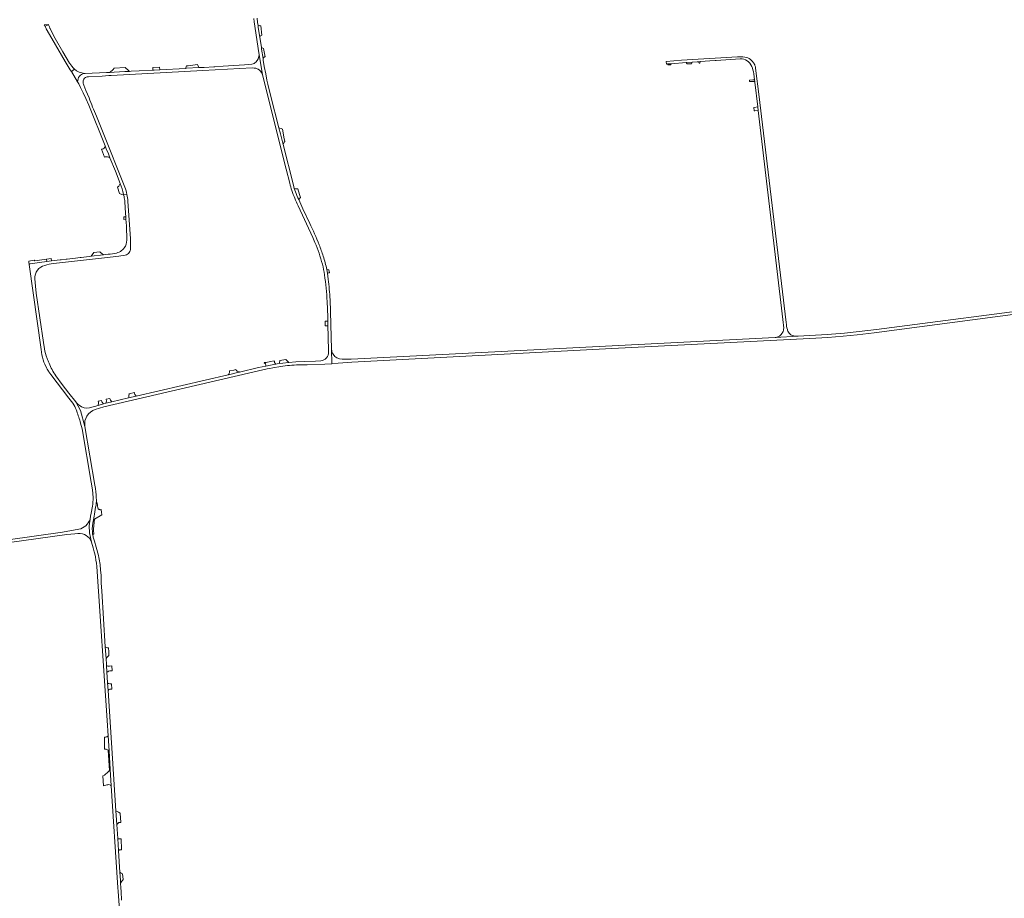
# Model space of a CAD drawing. Header units: metres. Extents: x 166325 to 190320, y 381923 to 404576.
# Tile 840 of 1056: x 174244 to 175254, y 398494 to 399395. Entities that reach past the tile are written whole.
import ezdxf

# ---------------------------------------------------------------- set-up
doc = ezdxf.new("R2010")
doc.units = ezdxf.units.M
for name, color, linetype, lineweight in [('B-WE-VH-VERHARDING_ASFALT-GV', 8, 'Continuous', 18), ('B-WE-VH-VERHARDING_BETON-GV', 8, 'Continuous', 18), ('B-WE-VH-VERHARDING_BETONSTRAATSTEEN-GV', 8, 'Continuous', 18), ('B-WE-VH-VERHARDING_FUNDERING_ZAND-GV', 8, 'Continuous', 18), ('B-WE-VH-VERHARDING_HALFVERHARDING-GV', 8, 'Continuous', 18), ('B-WE-VH-VERHARDING_STRAATBAKSTEEN-GV', 8, 'Continuous', 18)]:
    doc.layers.add(name, color=color, linetype=linetype, lineweight=lineweight)

msp = doc.modelspace()

# ---------------------------------------------------------------- linework, layer by layer
at = {"layer": 'B-WE-VH-VERHARDING_ASFALT-GV', "flags": 128}
for points in [[(174484.33, 399396.251), (174484.81, 399392.693), (174488.565, 399367.757), (174489.27, 399363.081), (174489.821, 399359.42), (174493.13, 399338.525), (174517.399, 399241.903), (174521.118, 399227.379)], [(174484.33, 399396.251), (174484.81, 399392.693), (174488.565, 399367.757), (174489.27, 399363.081), (174489.821, 399359.42), (174493.13, 399338.525), (174517.399, 399241.903), (174521.118, 399227.379)], [(174525.842, 399222.035), (174524.88, 399225.474), (174514.366, 399267.071), (174511.635, 399277.875), (174510.045, 399284.167), (174501.585, 399317.637), (174498.714, 399329.086), (174497.791, 399333.014), (174496.486, 399339.379), (174495.045, 399346.993), (174494.002, 399353.621), (174493.767, 399355.183), (174492.298, 399364.932), (174492.07, 399366.445), (174490.461, 399377.124), (174490.189, 399378.933), (174488.931, 399387.28), (174488.636, 399389.24), (174488.22, 399392.002), (174487.611, 399396.519)], [(174525.842, 399222.035), (174524.88, 399225.474), (174514.366, 399267.071), (174511.635, 399277.875), (174510.045, 399284.167), (174501.585, 399317.637), (174498.714, 399329.086), (174497.791, 399333.014), (174496.486, 399339.379), (174495.045, 399346.993), (174494.002, 399353.621), (174493.767, 399355.183), (174492.298, 399364.932), (174492.07, 399366.445), (174490.461, 399377.124), (174490.189, 399378.933), (174488.931, 399387.28), (174488.636, 399389.24), (174488.22, 399392.002), (174487.611, 399396.519)], [(174493.13, 399338.525), (174489.821, 399359.42)], [(174493.13, 399338.525), (174489.821, 399359.42)], [(174980.413, 399357.118), (174922.858, 399353.572), (174907.351, 399352.219), (174907.466, 399349.528), (174908.706, 399349.619), (174912.351, 399349.885), (174927.754, 399351.012), (174934.099, 399351.475), (174939.103, 399351.841), (174940.595, 399351.95), (174942.033, 399352.055), (174947.15, 399352.43), (174951.895, 399352.777), (174957.457, 399353.181), (174958.441, 399353.252)], [(174980.413, 399357.118), (174922.858, 399353.572), (174907.351, 399352.219), (174907.466, 399349.528), (174908.706, 399349.619), (174912.351, 399349.885), (174927.754, 399351.012), (174934.099, 399351.475), (174939.103, 399351.841), (174940.595, 399351.95), (174942.033, 399352.055), (174947.15, 399352.43), (174951.895, 399352.777), (174957.457, 399353.181), (174958.441, 399353.252)], [(174958.441, 399353.252), (174983.274, 399355.012)], [(174958.441, 399353.252), (174983.274, 399355.012)], [(174300.33, 399344.253), (174297.251, 399341.943), (174303.629, 399331.253)], [(174300.33, 399344.253), (174297.251, 399341.943), (174303.629, 399331.253)], [(174482.459, 399349.559), (174474.89, 399348.782), (174452.984, 399347.411), (174444.197, 399346.862), (174443.236, 399346.802), (174433.48, 399346.191), (174427.961, 399345.886), (174415.451, 399345.195), (174414.195, 399345.126), (174387.843, 399343.669), (174381.961, 399343.344), (174380.886, 399343.286), (174366.763, 399342.519), (174358.601, 399342.104), (174356.766, 399342.011), (174351.877, 399341.762), (174340.938, 399341.204), (174336.501, 399340.978), (174333.25, 399340.813), (174311.251, 399340.025), (174310.636, 399340.036)], [(174482.459, 399349.559), (174474.89, 399348.782), (174452.984, 399347.411), (174444.197, 399346.862), (174443.236, 399346.802), (174433.48, 399346.191), (174427.961, 399345.886), (174415.451, 399345.195), (174414.195, 399345.126), (174387.843, 399343.669), (174381.961, 399343.344), (174380.886, 399343.286), (174366.763, 399342.519), (174358.601, 399342.104), (174356.766, 399342.011), (174351.877, 399341.762), (174340.938, 399341.204), (174336.501, 399340.978), (174333.25, 399340.813), (174311.251, 399340.025), (174310.636, 399340.036)], [(174314.61, 399336.327), (174328.907, 399337.302), (174335.664, 399337.671), (174337.927, 399337.795), (174432.16, 399342.942), (174482.48, 399345.532), (174484.775, 399345.41)], [(174314.61, 399336.327), (174328.907, 399337.302), (174335.664, 399337.671), (174337.927, 399337.795), (174432.16, 399342.942), (174482.48, 399345.532), (174484.775, 399345.41)], [(175030.259, 399084.422), (175002.349, 399318.742), (174999.375, 399342.652), (174998.87, 399345.786)], [(175030.259, 399084.422), (175002.349, 399318.742), (174999.375, 399342.652), (174998.87, 399345.786)], [(174997.148, 399339.7), (174997.887, 399333.397), (174998.078, 399331.77), (174998.165, 399331.025), (175001.155, 399305.679), (175001.587, 399302.046), (175027.091, 399087.63), (175027.801, 399078.793)], [(174997.148, 399339.7), (174997.887, 399333.397), (174998.078, 399331.77), (174998.165, 399331.025), (175001.155, 399305.679), (175001.587, 399302.046), (175027.091, 399087.63), (175027.801, 399078.793)], [(174303.629, 399331.253), (174304.703, 399329.307), (174306.469, 399325.682), (174309.447, 399320.019), (174311.974, 399314.369), (174314.941, 399307.415)], [(174303.629, 399331.253), (174304.703, 399329.307), (174306.469, 399325.682), (174309.447, 399320.019), (174311.974, 399314.369), (174314.941, 399307.415)], [(174315.281, 399314.845), (174312.12, 399322.486), (174309.898, 399328.028)], [(174315.281, 399314.845), (174312.12, 399322.486), (174309.898, 399328.028)], [(174314.941, 399307.415), (174331.867, 399265.605), (174333.05, 399262.682), (174335.13, 399257.543), (174336.804, 399253.407), (174342.355, 399239.697), (174347.347, 399227.169)], [(174314.941, 399307.415), (174331.867, 399265.605), (174333.05, 399262.682), (174335.13, 399257.543), (174336.804, 399253.407), (174342.355, 399239.697), (174347.347, 399227.169)], [(174352.193, 399223.425), (174329.225, 399280.888), (174322.854, 399296.164)], [(174352.193, 399223.425), (174329.225, 399280.888), (174322.854, 399296.164)], [(175838.169, 399268.062), (175737.61, 399230.562), (175656.231, 399200.032), (175515.69, 399147.192), (175492.94, 399138.723), (175474.801, 399132.622), (175459.111, 399128.003), (175442.361, 399123.372), (175427.701, 399119.722), (175410.841, 399116.252), (175395.731, 399113.472), (175376.171, 399110.383), (175306.521, 399101.414), (175123.031, 399077.312), (175105.141, 399075.193), (175090.111, 399073.662), (175072.311, 399072.222), (175042.483, 399070.445), (175019.161, 399069.206), (174584.11, 399046.909), (174574.964, 399046.83)], [(175838.169, 399268.062), (175737.61, 399230.562), (175656.231, 399200.032), (175515.69, 399147.192), (175492.94, 399138.723), (175474.801, 399132.622), (175459.111, 399128.003), (175442.361, 399123.372), (175427.701, 399119.722), (175410.841, 399116.252), (175395.731, 399113.472), (175376.171, 399110.383), (175306.521, 399101.414), (175123.031, 399077.312), (175105.141, 399075.193), (175090.111, 399073.662), (175072.311, 399072.222), (175042.483, 399070.445), (175019.161, 399069.206), (174584.11, 399046.909), (174574.964, 399046.83)], [(174350.694, 399215.956), (174350.831, 399215.344), (174354.251, 399215.781)], [(174350.694, 399215.956), (174350.831, 399215.344), (174354.251, 399215.781)], [(174354.251, 399215.781), (174350.831, 399215.344), (174351.183, 399213.775)], [(174354.251, 399215.781), (174350.831, 399215.344), (174351.183, 399213.775)], [(174541.64, 399186.252), (174534.63, 399201.003), (174530.335, 399210.58), (174529.584, 399212.256), (174528.377, 399214.948)], [(174541.64, 399186.252), (174534.63, 399201.003), (174530.335, 399210.58), (174529.584, 399212.256), (174528.377, 399214.948)], [(174352.073, 399208.19), (174352.746, 399196.711), (174353.036, 399192.868), (174353.224, 399190.367), (174353.72, 399183.782), (174354, 399168.954)], [(174352.073, 399208.19), (174352.746, 399196.711), (174353.036, 399192.868), (174353.224, 399190.367), (174353.72, 399183.782), (174354, 399168.954)], [(174357.941, 399160.352), (174357.96, 399161.855), (174357.73, 399170.283), (174355.19, 399208.918)], [(174357.941, 399160.352), (174357.96, 399161.855), (174357.73, 399170.283), (174355.19, 399208.918)], [(174529.69, 399204.179), (174544.898, 399171.623), (174547.052, 399166.688)], [(174529.69, 399204.179), (174544.898, 399171.623), (174547.052, 399166.688)], [(174334.999, 399154.509), (174330.218, 399154.129), (174317.647, 399152.563), (174315.531, 399152.272), (174307.314, 399151.311), (174306.175, 399151.178), (174301.579, 399150.641), (174293.01, 399149.639), (174291.933, 399149.513), (174286.817, 399148.915), (174285.824, 399148.799), (174276.954, 399147.762), (174272.144, 399147.2), (174254.664, 399144.716), (174253.776, 399144.103), (174266.211, 399057.031)], [(174334.999, 399154.509), (174330.218, 399154.129), (174317.647, 399152.563), (174315.531, 399152.272), (174307.314, 399151.311), (174306.175, 399151.178), (174301.579, 399150.641), (174293.01, 399149.639), (174291.933, 399149.513), (174286.817, 399148.915), (174285.824, 399148.799), (174276.954, 399147.762), (174272.144, 399147.2), (174254.664, 399144.716), (174253.776, 399144.103), (174266.211, 399057.031)], [(174278.789, 399144.92), (174328.048, 399150.567)], [(174278.789, 399144.92), (174328.048, 399150.567)], [(174328.048, 399150.567), (174345.796, 399152.697), (174352.544, 399153.784)], [(174328.048, 399150.567), (174345.796, 399152.697), (174352.544, 399153.784)], [(174560.638, 399128.987), (174560.268, 399132.092), (174559.808, 399135.185), (174559.131, 399138.914)], [(174560.638, 399128.987), (174560.268, 399132.092), (174559.808, 399135.185), (174559.131, 399138.914)], [(174269.539, 399057.754), (174268.509, 399063.973), (174261.108, 399114.803), (174260.295, 399121.964), (174259.812, 399129.356)], [(174269.539, 399057.754), (174268.509, 399063.973), (174261.108, 399114.803), (174260.295, 399121.964), (174259.812, 399129.356)], [(174530.447, 399041.162), (174539.05, 399041.223), (174557.312, 399041.696), (174564.276, 399042.284), (174564.049, 399057.332), (174562.498, 399108.035)], [(174530.447, 399041.162), (174539.05, 399041.223), (174557.312, 399041.696), (174564.276, 399042.284), (174564.049, 399057.332), (174562.498, 399108.035)], [(174559.47, 399106.252), (174560.17, 399090.562), (174560.233, 399086.079), (174560.301, 399081.244), (174560.45, 399070.691), (174561.005, 399054.516)], [(174559.47, 399106.252), (174560.17, 399090.562), (174560.233, 399086.079), (174560.301, 399081.244), (174560.45, 399070.691), (174561.005, 399054.516)], [(174564.049, 399057.332), (174564.276, 399042.284), (174570.84, 399042.838), (174584.983, 399044.032), (174851.538, 399057.759), (175054.721, 399068.223), (175073.061, 399069.343), (175088.941, 399070.662), (175103.301, 399072.063), (175120.721, 399074.092), (175148.881, 399077.794), (175317.131, 399099.912)], [(174564.049, 399057.332), (174564.276, 399042.284), (174570.84, 399042.838), (174584.983, 399044.032), (174851.538, 399057.759), (175054.721, 399068.223), (175073.061, 399069.343), (175088.941, 399070.662), (175103.301, 399072.063), (175120.721, 399074.092), (175148.881, 399077.794), (175317.131, 399099.912)], [(175019.161, 399069.206), (175042.483, 399070.445)], [(175019.161, 399069.206), (175042.483, 399070.445)], [(174268.232, 399046.265), (174268.985, 399044.004), (174269.837, 399041.779), (174271.557, 399038.227), (174272.306, 399036.786)], [(174268.232, 399046.265), (174268.985, 399044.004), (174269.837, 399041.779), (174271.557, 399038.227), (174272.306, 399036.786)], [(174552.97, 399045.195), (174547.652, 399044.983), (174536.31, 399044.592), (174527.58, 399044.192), (174520.331, 399043.694), (174519.859, 399043.662), (174514.101, 399042.995), (174510.203, 399042.47), (174508.357, 399042.221), (174506.779, 399041.93), (174506.405, 399041.861), (174501.539, 399040.921), (174496.685, 399039.923), (174489.27, 399038.281), (174469.722, 399033.746), (174466.256, 399032.942), (174459.62, 399031.403), (174457.922, 399031.009), (174363.734, 399009.16), (174355.768, 399007.312), (174338.697, 399003.352), (174334.09, 399002.283), (174332.572, 399001.847), (174330.023, 399001.116), (174324.568, 398999.551), (174315.78, 398997.029)], [(174552.97, 399045.195), (174547.652, 399044.983), (174536.31, 399044.592), (174527.58, 399044.192), (174520.331, 399043.694), (174519.859, 399043.662), (174514.101, 399042.995), (174510.203, 399042.47), (174508.357, 399042.221), (174506.779, 399041.93), (174506.405, 399041.861), (174501.539, 399040.921), (174496.685, 399039.923), (174489.27, 399038.281), (174469.722, 399033.746), (174466.256, 399032.942), (174459.62, 399031.403), (174457.922, 399031.009), (174363.734, 399009.16), (174355.768, 399007.312), (174338.697, 399003.352), (174334.09, 399002.283), (174332.572, 399001.847), (174330.023, 399001.116), (174324.568, 398999.551), (174315.78, 398997.029)], [(174321.729, 398995.355), (174330.58, 398998.089), (174493.459, 399035.941), (174497.993, 399036.93), (174500.594, 399037.452), (174503.895, 399038.114), (174505.587, 399038.419), (174509.82, 399039.182), (174511.727, 399039.501)], [(174321.729, 398995.355), (174330.58, 398998.089), (174493.459, 399035.941), (174497.993, 399036.93), (174500.594, 399037.452), (174503.895, 399038.114), (174505.587, 399038.419), (174509.82, 399039.182), (174511.727, 399039.501)], [(174273.6, 399034.651), (174274.056, 399033.98), (174276.09, 399031.372), (174294.559, 399007.053)], [(174273.6, 399034.651), (174274.056, 399033.98), (174276.09, 399031.372), (174294.559, 399007.053)], [(174321.381, 398917.653), (174311.082, 398978.045), (174306.453, 398994.438), (174301.689, 399003.13), (174294.621, 399012.245), (174291.201, 399016.668), (174287.761, 399021.084), (174281.332, 399029.965)], [(174321.381, 398917.653), (174311.082, 398978.045), (174306.453, 398994.438), (174301.689, 399003.13), (174294.621, 399012.245), (174291.201, 399016.668), (174287.761, 399021.084), (174281.332, 399029.965)], [(174301.689, 399003.13), (174306.453, 398994.438), (174311.082, 398978.045)], [(174301.689, 399003.13), (174306.453, 398994.438), (174311.082, 398978.045)], [(174306.58, 398981.38), (174308.17, 398975.501), (174317.67, 398920.721), (174318.89, 398913.06), (174319.575, 398905.261), (174319.569, 398905.091)], [(174306.58, 398981.38), (174308.17, 398975.501), (174317.67, 398920.721), (174318.89, 398913.06), (174319.575, 398905.261), (174319.569, 398905.091)], [(174318.9, 398896.298), (174317.591, 398888.978), (174316.961, 398885.973), (174316.326, 398882.94), (174315.484, 398876), (174315.875, 398868.844), (174317.727, 398859.351), (174319.585, 398853.424), (174320.661, 398849.497)], [(174318.9, 398896.298), (174317.591, 398888.978), (174316.961, 398885.973), (174316.326, 398882.94), (174315.484, 398876), (174315.875, 398868.844), (174317.727, 398859.351), (174319.585, 398853.424), (174320.661, 398849.497)], [(174317.727, 398859.351), (174315.875, 398868.844), (174315.484, 398876), (174316.326, 398882.94)], [(174317.727, 398859.351), (174315.875, 398868.844), (174315.484, 398876), (174316.326, 398882.94)], [(174319.241, 398878.778), (174319.831, 398882.173), (174320.479, 398885.902)], [(174319.241, 398878.778), (174319.831, 398882.173), (174320.479, 398885.902)], [(174304.863, 398872.57), (174288.19, 398869.471), (174118.33, 398845.811), (174108.671, 398844.251), (174096.771, 398842.061), (174085.25, 398839.59), (174000, 398819.373), (173774.56, 398765.691), (173740.78, 398757.779), (173736.984, 398756.974), (173721.853, 398753.765)], [(174304.863, 398872.57), (174288.19, 398869.471), (174118.33, 398845.811), (174108.671, 398844.251), (174096.771, 398842.061), (174085.25, 398839.59), (174000, 398819.373), (173774.56, 398765.691), (173740.78, 398757.779), (173736.984, 398756.974), (173721.853, 398753.765)], [(173723.686, 398749.957), (173736.445, 398753.577), (173741.67, 398755.059), (174000, 398816.478), (174061.596, 398831.044), (174086.173, 398836.856), (174088.05, 398837.3), (174089.58, 398837.662), (174100.737, 398839.889), (174102.251, 398840.191), (174114.251, 398842.22), (174123.31, 398843.631), (174292.56, 398867.09), (174300.742, 398868.002), (174303.969, 398868.362)], [(173723.686, 398749.957), (173736.445, 398753.577), (173741.67, 398755.059), (174000, 398816.478), (174061.596, 398831.044), (174086.173, 398836.856), (174088.05, 398837.3), (174089.58, 398837.662), (174100.737, 398839.889), (174102.251, 398840.191), (174114.251, 398842.22), (174123.31, 398843.631), (174292.56, 398867.09), (174300.742, 398868.002), (174303.969, 398868.362)], [(174324.981, 398845.583), (174322.721, 398854.409), (174320.916, 398860.331), (174320.007, 398863.313)], [(174324.981, 398845.583), (174322.721, 398854.409), (174320.916, 398860.331), (174320.007, 398863.313)], [(174323.34, 398834.561), (174333.81, 398676.59), (174334.827, 398660.793), (174335.825, 398645.275), (174337.053, 398626.196), (174338.118, 398609.647), (174344.499, 398510.494), (174344.925, 398505.371), (174345.266, 398501.09), (174347.114, 398473.333)], [(174323.34, 398834.561), (174333.81, 398676.59), (174334.827, 398660.793), (174335.825, 398645.275), (174337.053, 398626.196), (174338.118, 398609.647), (174344.499, 398510.494), (174344.925, 398505.371), (174345.266, 398501.09), (174347.114, 398473.333)], [(174348.763, 398492.371), (174348.188, 398501.279), (174348.001, 398504.836), (174347.745, 398509.734), (174347.538, 398512.91), (174347.021, 398520.854), (174345.565, 398543.239), (174344.762, 398555.595), (174343.825, 398570.013), (174342.913, 398584.051), (174334.905, 398707.317), (174334.398, 398715.128), (174333.667, 398726.377), (174333.237, 398733.017), (174333.175, 398733.975), (174332.773, 398740.171), (174332.01, 398751.958), (174328.294, 398809.339), (174327.886, 398817.341), (174327.596, 398825.292), (174327.182, 398830.855)], [(174348.763, 398492.371), (174348.188, 398501.279), (174348.001, 398504.836), (174347.745, 398509.734), (174347.538, 398512.91), (174347.021, 398520.854), (174345.565, 398543.239), (174344.762, 398555.595), (174343.825, 398570.013), (174342.913, 398584.051), (174334.905, 398707.317), (174334.398, 398715.128), (174333.667, 398726.377), (174333.237, 398733.017), (174333.175, 398733.975), (174332.773, 398740.171), (174332.01, 398751.958), (174328.294, 398809.339), (174327.886, 398817.341), (174327.596, 398825.292), (174327.182, 398830.855)]]:
    msp.add_lwpolyline(points, dxfattribs=at)
at = {"layer": 'B-WE-VH-VERHARDING_ASFALT-GV'}
for points in [[(174489.821, 399359.42, -0.20782468), (174486.393, 399351.366)], [(174489.821, 399359.42, -0.20782468), (174486.393, 399351.366)], [(174987.936, 399356.703, 0.03734846), (174980.413, 399357.118)], [(174987.936, 399356.703, 0.03734846), (174980.413, 399357.118)], [(174983.274, 399355.012, -0.3115674), (174994.986, 399347.181)], [(174983.274, 399355.012, -0.3115674), (174994.986, 399347.181)], [(174997.71, 399349.577, 0.22733738), (174987.936, 399356.703)], [(174997.71, 399349.577, 0.22733738), (174987.936, 399356.703)], [(174310.636, 399340.036, -0.17769047), (174300.33, 399344.253)], [(174310.636, 399340.036, -0.17769047), (174300.33, 399344.253)], [(174486.393, 399351.366, -0.14305328), (174482.459, 399349.559)], [(174486.393, 399351.366, -0.14305328), (174482.459, 399349.559)], [(174484.775, 399345.41, -0.32926497), (174493.13, 399338.525)], [(174484.775, 399345.41, -0.32926497), (174493.13, 399338.525)], [(174994.986, 399347.181, -0.05076613), (174997.148, 399339.7)], [(174994.986, 399347.181, -0.05076613), (174997.148, 399339.7)], [(174998.083, 399348.831, 0.01501341), (174997.71, 399349.577)], [(174998.083, 399348.831, 0.01501341), (174997.71, 399349.577)], [(174998.87, 399345.786, 0.05282491), (174998.083, 399348.831)], [(174998.87, 399345.786, 0.05282491), (174998.083, 399348.831)], [(174310.636, 399340.036, 0.37948098), (174303.629, 399331.253)], [(174303.629, 399331.253, -0.37948098), (174310.636, 399340.036)], [(174310.636, 399340.036, 0.37948098), (174303.629, 399331.253)], [(174309.205, 399331.164, -0.45571475), (174314.61, 399336.327)], [(174309.205, 399331.164, -0.45571475), (174314.61, 399336.327)], [(174309.898, 399328.028, -0.11769656), (174309.205, 399331.164)], [(174309.898, 399328.028, -0.11769656), (174309.205, 399331.164)], [(174322.854, 399296.164, -0.00509448), (174315.281, 399314.845)], [(174322.854, 399296.164, -0.00509448), (174315.281, 399314.845)], [(174347.347, 399227.169, -0.02914774), (174350.694, 399215.956)], [(174354.251, 399215.781, 0.03401361), (174352.193, 399223.425)], [(174354.251, 399215.781, 0.03401361), (174352.193, 399223.425)], [(174521.118, 399227.379, 0.02161528), (174523.402, 399219.783)], [(174521.118, 399227.379, 0.02161528), (174523.402, 399219.783)], [(174528.377, 399214.948, -0.02387105), (174525.842, 399222.035)], [(174351.183, 399213.775, -0.03258721), (174352.073, 399208.19)], [(174351.183, 399213.775, -0.03258721), (174352.073, 399208.19)], [(174355.19, 399208.918, 0.02956374), (174354.251, 399215.781)], [(174355.19, 399208.918, 0.02956374), (174354.251, 399215.781)], [(174523.402, 399219.783, 0.02485756), (174529.69, 399204.179)], [(174523.402, 399219.783, 0.02485756), (174529.69, 399204.179)], [(174551.355, 399164.323, 0.02193286), (174541.64, 399186.252)], [(174551.355, 399164.323, 0.02193286), (174541.64, 399186.252)], [(174351.445, 399161.2, -0.06792457), (174348.747, 399158.377)], [(174351.445, 399161.2, -0.06792457), (174348.747, 399158.377)], [(174354, 399168.954, -0.17008198), (174351.445, 399161.2)], [(174354, 399168.954, -0.17008198), (174351.445, 399161.2)], [(174356.633, 399156.289, 0.16826238), (174357.941, 399160.352)], [(174356.633, 399156.289, 0.16826238), (174357.941, 399160.352)], [(174547.052, 399166.688, -0.03079097), (174554.72, 399144.28)], [(174547.052, 399166.688, -0.03079097), (174554.72, 399144.28)], [(174555.468, 399152.535, 0.01350208), (174551.355, 399164.323)], [(174555.468, 399152.535, 0.01350208), (174551.355, 399164.323)], [(174343.575, 399155.744, -0.03765479), (174334.999, 399154.509)], [(174343.575, 399155.744, -0.03765479), (174334.999, 399154.509)], [(174348.747, 399158.377, -0.10110167), (174343.575, 399155.744)], [(174348.747, 399158.377, -0.10110167), (174343.575, 399155.744)], [(174352.544, 399153.784, 0.19048603), (174356.633, 399156.289)], [(174352.544, 399153.784, 0.19048603), (174356.633, 399156.289)], [(174559.131, 399138.914, 0.03265779), (174555.468, 399152.535)], [(174559.131, 399138.914, 0.03265779), (174555.468, 399152.535)], [(174259.812, 399129.356, -0.35989147), (174269.996, 399143.171)], [(174259.812, 399129.356, -0.35989147), (174269.996, 399143.171)], [(174269.996, 399143.171, -0.05311282), (174278.789, 399144.92)], [(174269.996, 399143.171, -0.05311282), (174278.789, 399144.92)], [(174554.72, 399144.28, -0.03682721), (174556.771, 399133.557)], [(174554.72, 399144.28, -0.03682721), (174556.771, 399133.557)], [(174556.771, 399133.557, -0.03277979), (174559.47, 399106.252)], [(174556.771, 399133.557, -0.03277979), (174559.47, 399106.252)], [(174562.498, 399108.035, 0.0117418), (174560.638, 399128.987)], [(174562.498, 399108.035, 0.0117418), (174560.638, 399128.987)], [(175031.569, 399077.53, -0.02147068), (175030.259, 399084.422)], [(175031.569, 399077.53, -0.02147068), (175030.259, 399084.422)], [(175022.563, 399070.174, -0.06283522), (175019.161, 399069.206)], [(175022.563, 399070.174, -0.06283522), (175019.161, 399069.206)], [(175026.043, 399073.256, -0.1609261), (175022.563, 399070.174)], [(175026.043, 399073.256, -0.1609261), (175022.563, 399070.174)], [(175026.584, 399074.199, -0.02681209), (175026.043, 399073.256)], [(175026.584, 399074.199, -0.02681209), (175026.043, 399073.256)], [(175027.475, 399076.703, -0.06342562), (175026.584, 399074.199)], [(175027.475, 399076.703, -0.06342562), (175026.584, 399074.199)], [(175027.801, 399078.793, -0.04305941), (175027.475, 399076.703)], [(175027.801, 399078.793, -0.04305941), (175027.475, 399076.703)], [(175032.167, 399075.602, -0.0187946), (175031.569, 399077.53)], [(175035.019, 399072.027, -0.11187381), (175032.167, 399075.602)], [(175038.139, 399070.76, -0.10361872), (175035.019, 399072.027)], [(175042.483, 399070.445, -0.05224834), (175038.139, 399070.76)], [(175042.483, 399070.445, -0.05224834), (175038.139, 399070.76)], [(174266.211, 399057.031, 0.0534099), (174268.232, 399046.265)], [(174266.211, 399057.031, 0.0534099), (174268.232, 399046.265)], [(174272.33, 399047.834, -0.03781539), (174269.539, 399057.754)], [(174272.33, 399047.834, -0.03781539), (174269.539, 399057.754)], [(174561.005, 399054.516, -0.39109987), (174552.97, 399045.195)], [(174561.005, 399054.516, -0.39109987), (174552.97, 399045.195)], [(174565.623, 399052.032, -0.12965146), (174564.049, 399057.332)], [(174565.623, 399052.032, -0.12965146), (174564.049, 399057.332)], [(174574.964, 399046.83, -0.26385873), (174565.623, 399052.032)], [(174574.964, 399046.83, -0.26385873), (174565.623, 399052.032)], [(174274.283, 399043.056, -0.01910455), (174272.33, 399047.834)], [(174274.283, 399043.056, -0.01910455), (174272.33, 399047.834)], [(174281.332, 399029.965, -0.06773685), (174274.283, 399043.056)], [(174281.332, 399029.965, -0.06773685), (174274.283, 399043.056)], [(174511.727, 399039.501, -0.02579726), (174530.447, 399041.162)], [(174511.727, 399039.501, -0.02579726), (174530.447, 399041.162)], [(174272.306, 399036.786, 0.01957751), (174273.6, 399034.651)], [(174272.306, 399036.786, 0.01957751), (174273.6, 399034.651)], [(174294.559, 399007.053, -0.0505149), (174299.779, 399000.001)], [(174294.559, 399007.053, -0.0505149), (174299.779, 399000.001)], [(174299.779, 399000.001, -0.05205414), (174302.781, 398993.587)], [(174299.779, 399000.001, -0.05205414), (174302.781, 398993.587)], [(174305.232, 398999.677, -0.06518035), (174301.689, 399003.13)], [(174305.232, 398999.677, -0.06518035), (174301.689, 399003.13)], [(174315.78, 398997.029, -0.23684219), (174305.232, 398999.677)], [(174315.78, 398997.029, -0.23684219), (174305.232, 398999.677)], [(174302.781, 398993.587, -0.02058254), (174306.58, 398981.38)], [(174302.781, 398993.587, -0.02058254), (174306.58, 398981.38)], [(174311.082, 398978.045, -0.37568261), (174321.729, 398995.355)], [(174311.082, 398978.045, -0.37568261), (174321.729, 398995.355)], [(174322.8, 398904.464, 0.03268382), (174321.381, 398917.653)], [(174322.8, 398904.464, 0.03268382), (174321.381, 398917.653)], [(174319.569, 398905.091, -0.02057792), (174318.9, 398896.298)], [(174319.569, 398905.091, -0.02057792), (174318.9, 398896.298)], [(174322.079, 398895.155, 0.03235386), (174322.739, 398899.666)], [(174322.739, 398899.666, 0.0339723), (174322.8, 398904.464)], [(174322.739, 398899.666, 0.0339723), (174322.8, 398904.464)], [(174320.479, 398885.902, 0.02333743), (174322.079, 398895.155)], [(174320.479, 398885.902, 0.02333743), (174322.079, 398895.155)], [(174316.326, 398882.94, -0.26084344), (174304.863, 398872.57)], [(174319.038, 398867.569, -0.08733935), (174319.241, 398878.778)], [(174303.969, 398868.362, -0.35956899), (174317.727, 398859.351)], [(174320.007, 398863.313, -0.03357124), (174319.038, 398867.569)], [(174320.007, 398863.313, -0.03357124), (174319.038, 398867.569)], [(174320.661, 398849.497, -0.00395551), (174321.125, 398847.465)], [(174321.125, 398847.465, -0.02363151), (174323.34, 398834.561)], [(174321.125, 398847.465, -0.02363151), (174323.34, 398834.561)], [(174327.182, 398830.855, 0.03577467), (174324.981, 398845.583)], [(174327.182, 398830.855, 0.03577467), (174324.981, 398845.583)]]:
    msp.add_lwpolyline(points, format="xyb", dxfattribs=at)
at = {"layer": 'B-WE-VH-VERHARDING_ASFALT-GV', "flags": 128}
msp.add_lwpolyline([(174276.954, 399147.762), (174276.584, 399150.218), (174271.805, 399149.517), (174272.144, 399147.2)], close=True, dxfattribs=at)
msp.add_lwpolyline([(174276.954, 399147.762), (174276.584, 399150.218), (174271.805, 399149.517), (174272.144, 399147.2)], close=True, dxfattribs=at)
at = {"layer": 'B-WE-VH-VERHARDING_BETON-GV', "flags": 128}
for points in [[(174494.427, 399365.494), (174492.07, 399366.445), (174492.298, 399364.932), (174493.767, 399355.183)], [(174494.427, 399365.494), (174492.07, 399366.445), (174492.298, 399364.932), (174493.767, 399355.183)], [(174495.797, 399357.124), (174494.427, 399365.494)], [(174495.797, 399357.124), (174494.427, 399365.494)], [(174328.744, 399262.29), (174328.013, 399262.21), (174331.222, 399254.14), (174331.789, 399254.351)], [(174328.744, 399262.29), (174328.013, 399262.21), (174331.222, 399254.14), (174331.789, 399254.351)], [(174333.05, 399262.682), (174331.867, 399265.605)], [(174333.05, 399262.682), (174331.867, 399265.605)], [(174336.804, 399253.407), (174335.13, 399257.543), (174333.05, 399262.682)], [(174336.804, 399253.407), (174335.13, 399257.543), (174333.05, 399262.682)], [(174347.347, 399227.169), (174346.643, 399225.656), (174345.76, 399224.28), (174344.57, 399223.176), (174346.537, 399216.881), (174349.032, 399215.988), (174350.831, 399215.344), (174350.694, 399215.956)], [(174347.347, 399227.169), (174346.643, 399225.656), (174345.76, 399224.28), (174344.57, 399223.176), (174346.537, 399216.881), (174349.032, 399215.988), (174350.831, 399215.344), (174350.694, 399215.956)]]:
    msp.add_lwpolyline(points, dxfattribs=at)
at = {"layer": 'B-WE-VH-VERHARDING_BETON-GV'}
for points in [[(174493.767, 399355.183, -0.23394712), (174495.797, 399357.124)], [(174493.767, 399355.183, -0.23394712), (174495.797, 399357.124)], [(174331.867, 399265.605, -0.31625322), (174328.744, 399262.29)], [(174331.867, 399265.605, -0.31625322), (174328.744, 399262.29)], [(174331.789, 399254.351, -0.24885643), (174336.804, 399253.407)], [(174331.789, 399254.351, -0.24885643), (174336.804, 399253.407)], [(174350.694, 399215.956, 0.02914774), (174347.347, 399227.169)], [(174350.694, 399215.956, 0.02914774), (174347.347, 399227.169)]]:
    msp.add_lwpolyline(points, format="xyb", dxfattribs=at)
at = {"layer": 'B-WE-VH-VERHARDING_BETONSTRAATSTEEN-GV', "flags": 128}
for points in [[(174491.354, 399388.636), (174491.587, 399388.876), (174490.178, 399389.092), (174490.262, 399388.804), (174488.636, 399389.24), (174488.931, 399387.28), (174490.189, 399378.933), (174490.461, 399377.124)], [(174491.354, 399388.636), (174491.587, 399388.876), (174490.178, 399389.092), (174490.262, 399388.804), (174488.636, 399389.24), (174488.931, 399387.28), (174490.189, 399378.933), (174490.461, 399377.124)], [(174492.465, 399379.33), (174491.354, 399388.636)], [(174492.465, 399379.33), (174491.354, 399388.636)], [(174336.501, 399340.978), (174340.938, 399341.204), (174351.877, 399341.762), (174356.766, 399342.011), (174355.79, 399342.919), (174352.482, 399345.995)], [(174336.501, 399340.978), (174340.938, 399341.204), (174351.877, 399341.762), (174356.766, 399342.011), (174355.79, 399342.919), (174352.482, 399345.995)], [(174352.482, 399345.995), (174341.014, 399345.209)], [(174352.482, 399345.995), (174341.014, 399345.209)], [(174529.308, 399221.568), (174528.874, 399221.607), (174527.235, 399221.754), (174525.842, 399222.035)], [(174529.308, 399221.568), (174528.874, 399221.607), (174527.235, 399221.754), (174525.842, 399222.035)], [(174528.377, 399214.948), (174529.584, 399212.256), (174530.335, 399210.58), (174532.221, 399212.874), (174531.191, 399215.947), (174529.308, 399221.568)], [(174528.377, 399214.948), (174529.584, 399212.256), (174530.335, 399210.58), (174532.221, 399212.874), (174531.191, 399215.947), (174529.308, 399221.568)], [(174320.151, 399156.356), (174317.647, 399152.563), (174330.218, 399154.129), (174328.306, 399155.407)], [(174320.151, 399156.356), (174317.647, 399152.563), (174330.218, 399154.129), (174328.306, 399155.407)], [(174326.306, 399157.17), (174320.151, 399156.356)], [(174326.306, 399157.17), (174320.151, 399156.356)], [(174510.203, 399042.47), (174514.101, 399042.995), (174519.859, 399043.662), (174520.331, 399043.694), (174519.714, 399044.103), (174518.207, 399045.577), (174517.933, 399045.845)], [(174510.203, 399042.47), (174514.101, 399042.995), (174519.859, 399043.662), (174520.331, 399043.694), (174519.714, 399044.103), (174518.207, 399045.577), (174517.933, 399045.845)], [(174517.933, 399045.845), (174517.165, 399046.597), (174510.897, 399045.738)], [(174517.933, 399045.845), (174517.165, 399046.597), (174510.897, 399045.738)], [(174334.398, 398715.128), (174334.905, 398707.317)], [(174338.392, 398714.181), (174337.538, 398714.161), (174336.485, 398714.136)], [(174336.598, 398708.727), (174337.859, 398708.786), (174338.695, 398708.825), (174338.392, 398714.181)], [(174349.65, 398519.238), (174348.302, 398519.844), (174347.358, 398520.54), (174347.021, 398520.854), (174347.538, 398512.91), (174347.745, 398509.734)], [(174350.203, 398513.462), (174349.65, 398519.238)]]:
    msp.add_lwpolyline(points, dxfattribs=at)
at = {"layer": 'B-WE-VH-VERHARDING_BETONSTRAATSTEEN-GV'}
for points in [[(174490.461, 399377.124, -0.23229353), (174492.465, 399379.33)], [(174490.461, 399377.124, -0.23229353), (174492.465, 399379.33)], [(174341.014, 399345.209, -0.08829318), (174336.501, 399340.978)], [(174341.014, 399345.209, -0.08829318), (174336.501, 399340.978)], [(174525.842, 399222.035, 0.02387105), (174528.377, 399214.948)], [(174525.842, 399222.035, 0.02387105), (174528.377, 399214.948)], [(174328.306, 399155.407, -0.07148648), (174326.306, 399157.17)], [(174328.306, 399155.407, -0.07148648), (174326.306, 399157.17)], [(174510.897, 399045.738, -0.17564906), (174510.203, 399042.47)], [(174510.897, 399045.738, -0.17564906), (174510.203, 399042.47)], [(174336.485, 398714.136, -0.17827967), (174334.398, 398715.128)], [(174334.905, 398707.317, -0.23239206), (174336.598, 398708.727)], [(174347.745, 398509.734, -0.08434691), (174350.203, 398513.462)]]:
    msp.add_lwpolyline(points, format="xyb", dxfattribs=at)
at = {"layer": 'B-WE-VH-VERHARDING_BETONSTRAATSTEEN-GV', "flags": 128}
for points in [[(174380.886, 399343.286), (174381.961, 399343.344), (174387.843, 399343.669), (174387.701, 399346.25), (174380.753, 399345.896), (174380.837, 399344.244)], [(174380.886, 399343.286), (174381.961, 399343.344), (174387.843, 399343.669), (174387.701, 399346.25), (174380.753, 399345.896), (174380.837, 399344.244)], [(174426.409, 399348.936), (174416.887, 399347.704), (174415.406, 399347.661), (174414.195, 399345.126), (174415.451, 399345.195), (174427.961, 399345.886)], [(174426.409, 399348.936), (174416.887, 399347.704), (174415.406, 399347.661), (174414.195, 399345.126), (174415.451, 399345.195), (174427.961, 399345.886)], [(174941.794, 399350.519), (174942.033, 399352.055), (174940.595, 399351.95), (174941.036, 399350.461)], [(174941.794, 399350.519), (174942.033, 399352.055), (174940.595, 399351.95), (174941.036, 399350.461)], [(175001.155, 399305.679), (174997.429, 399305.013), (174997.062, 399304.981), (174997.489, 399301.67), (174998.057, 399301.743), (175001.587, 399302.046)], [(175001.155, 399305.679), (174997.429, 399305.013), (174997.062, 399304.981), (174997.489, 399301.67), (174998.057, 399301.743), (175001.587, 399302.046)], [(174515.203, 399274.566), (174514.771, 399276.902), (174513.689, 399282.75), (174513.132, 399283.041), (174513.048, 399283.085), (174512.321, 399283.465), (174510.045, 399284.167), (174511.635, 399277.875), (174514.366, 399267.071), (174515.404, 399269.397), (174515.993, 399270.301)], [(174515.203, 399274.566), (174514.771, 399276.902), (174513.689, 399282.75), (174513.132, 399283.041), (174513.048, 399283.085), (174512.321, 399283.465), (174510.045, 399284.167), (174511.635, 399277.875), (174514.366, 399267.071), (174515.404, 399269.397), (174515.993, 399270.301)], [(174353.036, 399192.868), (174351.063, 399192.776), (174350.897, 399190.187), (174353.224, 399190.367)], [(174353.036, 399192.868), (174351.063, 399192.776), (174350.897, 399190.187), (174353.224, 399190.367)], [(174259.013, 399148.365), (174253.545, 399147.424), (174253.607, 399146.535), (174253.776, 399144.103), (174254.664, 399144.716), (174272.144, 399147.2), (174271.805, 399149.517), (174259.597, 399147.732)], [(174259.013, 399148.365), (174253.545, 399147.424), (174253.607, 399146.535), (174253.776, 399144.103), (174254.664, 399144.716), (174272.144, 399147.2), (174271.805, 399149.517), (174259.597, 399147.732)], [(174561.047, 399135.346), (174562.041, 399135.476), (174561.231, 399138.635), (174559.131, 399138.914), (174559.808, 399135.185)], [(174561.047, 399135.346), (174562.041, 399135.476), (174561.231, 399138.635), (174559.131, 399138.914), (174559.808, 399135.185)], [(174560.233, 399086.079), (174557.372, 399086.054), (174557.45, 399081.141), (174560.301, 399081.244)], [(174560.233, 399086.079), (174557.372, 399086.054), (174557.45, 399081.141), (174560.301, 399081.244)], [(174505.945, 399043.154), (174505.706, 399043.74), (174505.543, 399044.352), (174505.415, 399044.685), (174505.311, 399044.891), (174505.258, 399045.094), (174505.214, 399045.211), (174501.371, 399044.506), (174497.072, 399043.717), (174495.426, 399043.415), (174495.06, 399043.348), (174495.373, 399043.005), (174495.52, 399042.843), (174495.868, 399042.462), (174496.181, 399042.107), (174496.429, 399041.704), (174496.607, 399041.266), (174496.708, 399040.804), (174496.73, 399040.331), (174496.685, 399039.923), (174501.539, 399040.921), (174506.405, 399041.861), (174506.779, 399041.93), (174506.633, 399042.095), (174506.255, 399042.603)], [(174505.945, 399043.154), (174505.706, 399043.74), (174505.543, 399044.352), (174505.415, 399044.685), (174505.311, 399044.891), (174505.258, 399045.094), (174505.214, 399045.211), (174501.371, 399044.506), (174497.072, 399043.717), (174495.426, 399043.415), (174495.06, 399043.348), (174495.373, 399043.005), (174495.52, 399042.843), (174495.868, 399042.462), (174496.181, 399042.107), (174496.429, 399041.704), (174496.607, 399041.266), (174496.708, 399040.804), (174496.73, 399040.331), (174496.685, 399039.923), (174501.539, 399040.921), (174506.405, 399041.861), (174506.779, 399041.93), (174506.633, 399042.095), (174506.255, 399042.603)], [(174469.722, 399033.746), (174469.318, 399033.84), (174468.629, 399034.065), (174467.97, 399034.364), (174467.347, 399034.735), (174466.769, 399035.171), (174466.242, 399035.669), (174466.16, 399035.757), (174466.036, 399036.347), (174463.92, 399035.872), (174459.507, 399034.884), (174459.533, 399034.294), (174459.505, 399033.893), (174459.397, 399033.312), (174459.212, 399032.751), (174458.953, 399032.221), (174458.624, 399031.73), (174458.233, 399031.287), (174457.922, 399031.009), (174459.62, 399031.403), (174466.256, 399032.942)], [(174469.722, 399033.746), (174469.318, 399033.84), (174468.629, 399034.065), (174467.97, 399034.364), (174467.347, 399034.735), (174466.769, 399035.171), (174466.242, 399035.669), (174466.16, 399035.757), (174466.036, 399036.347), (174463.92, 399035.872), (174459.507, 399034.884), (174459.533, 399034.294), (174459.505, 399033.893), (174459.397, 399033.312), (174459.212, 399032.751), (174458.953, 399032.221), (174458.624, 399031.73), (174458.233, 399031.287), (174457.922, 399031.009), (174459.62, 399031.403), (174466.256, 399032.942)], [(174335.422, 398750.914), (174335.193, 398750.926), (174334.115, 398750.984), (174333.073, 398751.295), (174332.01, 398751.958), (174332.773, 398740.171), (174333.796, 398741.611), (174334.816, 398742.431), (174335.608, 398743.008), (174335.517, 398746.876)], [(174338.691, 398732.415), (174336.327, 398732.294), (174334.501, 398732.2), (174333.237, 398733.017), (174333.667, 398726.377), (174334.461, 398726.457), (174335.152, 398727.22), (174335.436, 398727.237), (174336.643, 398727.312), (174337.657, 398727.374), (174338.291, 398727.413), (174338.977, 398727.455)], [(174334.827, 398660.793), (174333.576, 398659.896), (174332.319, 398659.381), (174331.519, 398659.278), (174331.115, 398659.226), (174331.229, 398647.153), (174331.526, 398647.132), (174332.146, 398647.087), (174333.037, 398647.023), (174334.882, 398646.128), (174335.825, 398645.275)], [(174336.183, 398625.32), (174333.513, 398622.629), (174332.693, 398621.803), (174331.258, 398620.357), (174329.434, 398619.926), (174330.153, 398609.574), (174333.734, 398610.428), (174334.683, 398610.654), (174335.687, 398610.893), (174337.261, 398610.086), (174338.118, 398609.647), (174337.053, 398626.196)], [(174347.188, 398581.08), (174347.245, 398581.371), (174345.603, 398582.479), (174344.772, 398583.04), (174342.913, 398584.051), (174343.825, 398570.013), (174345.435, 398571.781), (174345.936, 398571.982), (174346.461, 398571.982), (174347.916, 398571.981), (174347.846, 398572.187)], [(174347.168, 398555.26), (174346.622, 398555.196), (174346.072, 398555.213), (174345.53, 398555.309), (174345.008, 398555.482), (174344.762, 398555.595), (174345.565, 398543.239), (174346.076, 398543.539), (174346.623, 398543.775), (174347.197, 398543.943), (174347.787, 398544.039), (174347.921, 398544.051), (174348.601, 398543.99), (174348.651, 398543.994), (174348.604, 398545.474), (174348.236, 398553.966), (174348.16, 398554.959), (174348.132, 398555.323), (174347.893, 398555.307)]]:
    msp.add_lwpolyline(points, close=True, dxfattribs=at)
at = {"layer": 'B-WE-VH-VERHARDING_FUNDERING_ZAND-GV', "flags": 128}
msp.add_lwpolyline([(174273.782, 399389.62), (174273.743, 399390.157), (174269.222, 399389.935), (174270.16, 399388.263)], close=True, dxfattribs=at)
msp.add_lwpolyline([(174273.782, 399389.62), (174273.743, 399390.157), (174269.222, 399389.935), (174270.16, 399388.263)], close=True, dxfattribs=at)
at = {"layer": 'B-WE-VH-VERHARDING_HALFVERHARDING-GV', "flags": 128}
for points in [[(174276.476, 399383.547), (174275.428, 399385.909), (174275.252, 399386.306), (174274.668, 399387.624), (174273.782, 399389.62), (174270.16, 399388.263), (174270.559, 399387.518), (174271.336, 399386.068), (174271.497, 399385.767), (174272.511, 399383.872), (174280.956, 399369.118), (174290.791, 399352.204), (174296.095, 399343.78), (174297.251, 399341.943), (174300.33, 399344.253), (174299.045, 399345.649), (174297.567, 399347.255), (174295.65, 399349.965), (174295.352, 399350.386), (174288.534, 399361.976), (174280.642, 399375.892)], [(174276.476, 399383.547), (174275.428, 399385.909), (174275.252, 399386.306), (174274.668, 399387.624), (174273.782, 399389.62), (174270.16, 399388.263), (174270.559, 399387.518), (174271.336, 399386.068), (174271.497, 399385.767), (174272.511, 399383.872), (174280.956, 399369.118), (174290.791, 399352.204), (174296.095, 399343.78), (174297.251, 399341.943), (174300.33, 399344.253), (174299.045, 399345.649), (174297.567, 399347.255), (174295.65, 399349.965), (174295.352, 399350.386), (174288.534, 399361.976), (174280.642, 399375.892)], [(174335.825, 398645.275), (174334.882, 398646.128), (174336.183, 398625.32), (174337.053, 398626.196)]]:
    msp.add_lwpolyline(points, close=True, dxfattribs=at)
at = {"layer": 'B-WE-VH-VERHARDING_STRAATBAKSTEEN-GV', "flags": 128}
for points in [[(174908.706, 399349.619), (174908.989, 399348.694), (174911.073, 399348.833), (174911.958, 399348.902), (174912.351, 399349.885)], [(174908.706, 399349.619), (174908.989, 399348.694), (174911.073, 399348.833), (174911.958, 399348.902), (174912.351, 399349.885)], [(174934.099, 399351.475), (174927.754, 399351.012), (174928.43, 399350.041), (174928.703, 399349.649), (174933.116, 399349.857)], [(174934.099, 399351.475), (174927.754, 399351.012), (174928.43, 399350.041), (174928.703, 399349.649), (174933.116, 399349.857)], [(174997.887, 399333.397), (174996.247, 399333.285), (174993.084, 399333.069), (174992.787, 399333.036), (174992.906, 399331.537), (174993.425, 399331.564), (174996.176, 399331.707), (174998.078, 399331.77)], [(174997.887, 399333.397), (174996.247, 399333.285), (174993.084, 399333.069), (174992.787, 399333.036), (174992.906, 399331.537), (174993.425, 399331.564), (174996.176, 399331.707), (174998.078, 399331.77)], [(174362.418, 399010.894), (174361.991, 399012.122), (174361.803, 399012.91), (174356.258, 399011.578), (174356.342, 399010.944), (174356.172, 399009.262), (174356.01, 399008.117), (174355.768, 399007.312), (174363.734, 399009.16), (174362.934, 399010.096)], [(174362.418, 399010.894), (174361.991, 399012.122), (174361.803, 399012.91), (174356.258, 399011.578), (174356.342, 399010.944), (174356.172, 399009.262), (174356.01, 399008.117), (174355.768, 399007.312), (174363.734, 399009.16), (174362.934, 399010.096)], [(174328.521, 399003.292), (174327.952, 399004.778), (174324.745, 399004.007), (174325.057, 399002.889), (174325.042, 399001.751), (174324.568, 398999.551), (174330.023, 399001.116)], [(174328.521, 399003.292), (174327.952, 399004.778), (174324.745, 399004.007), (174325.057, 399002.889), (174325.042, 399001.751), (174324.568, 398999.551), (174330.023, 399001.116)], [(174337.204, 399004.853), (174336.507, 399006.833), (174332.763, 399005.934), (174333.22, 399003.787), (174332.572, 399001.847), (174334.09, 399002.283), (174338.697, 399003.352)], [(174337.204, 399004.853), (174336.507, 399006.833), (174332.763, 399005.934), (174333.22, 399003.787), (174332.572, 399001.847), (174334.09, 399002.283), (174338.697, 399003.352)]]:
    msp.add_lwpolyline(points, close=True, dxfattribs=at)
for points in [[(174320.479, 398885.902), (174319.831, 398882.173), (174320.86, 398882.79), (174328.514, 398887.378), (174327.836, 398892.794), (174327.664, 398892.739), (174327.197, 398892.645), (174326.721, 398892.631), (174326.249, 398892.697), (174325.795, 398892.84), (174325.371, 398893.058), (174324.989, 398893.343), (174324.66, 398893.687), (174324.394, 398894.082), (174323.616, 398899.753), (174322.739, 398899.666)], [(174320.479, 398885.902), (174319.831, 398882.173), (174320.86, 398882.79), (174328.514, 398887.378), (174327.836, 398892.794), (174327.664, 398892.739), (174327.197, 398892.645), (174326.721, 398892.631), (174326.249, 398892.697), (174325.795, 398892.84), (174325.371, 398893.058), (174324.989, 398893.343), (174324.66, 398893.687), (174324.394, 398894.082), (174323.616, 398899.753), (174322.739, 398899.666)], [(174319.976, 398873.177), (174320.86, 398882.79), (174319.831, 398882.173), (174319.241, 398878.778)], [(174319.976, 398873.177), (174320.86, 398882.79), (174319.831, 398882.173), (174319.241, 398878.778)], [(174319.038, 398867.569), (174320.363, 398867.684)], [(174319.038, 398867.569), (174320.363, 398867.684)]]:
    msp.add_lwpolyline(points, dxfattribs=at)
at = {"layer": 'B-WE-VH-VERHARDING_STRAATBAKSTEEN-GV'}
for points in [[(174322.739, 398899.666, -0.03235386), (174322.079, 398895.155)], [(174322.739, 398899.666, -0.03235386), (174322.079, 398895.155)], [(174322.079, 398895.155, -0.02333743), (174320.479, 398885.902)], [(174319.241, 398878.778, 0.08733935), (174319.038, 398867.569)], [(174319.241, 398878.778, 0.08733935), (174319.038, 398867.569)], [(174320.363, 398867.684, -0.04459889), (174319.976, 398873.177)], [(174320.363, 398867.684, -0.04459889), (174319.976, 398873.177)]]:
    msp.add_lwpolyline(points, format="xyb", dxfattribs=at)

doc.saveas('drawing.dxf')
